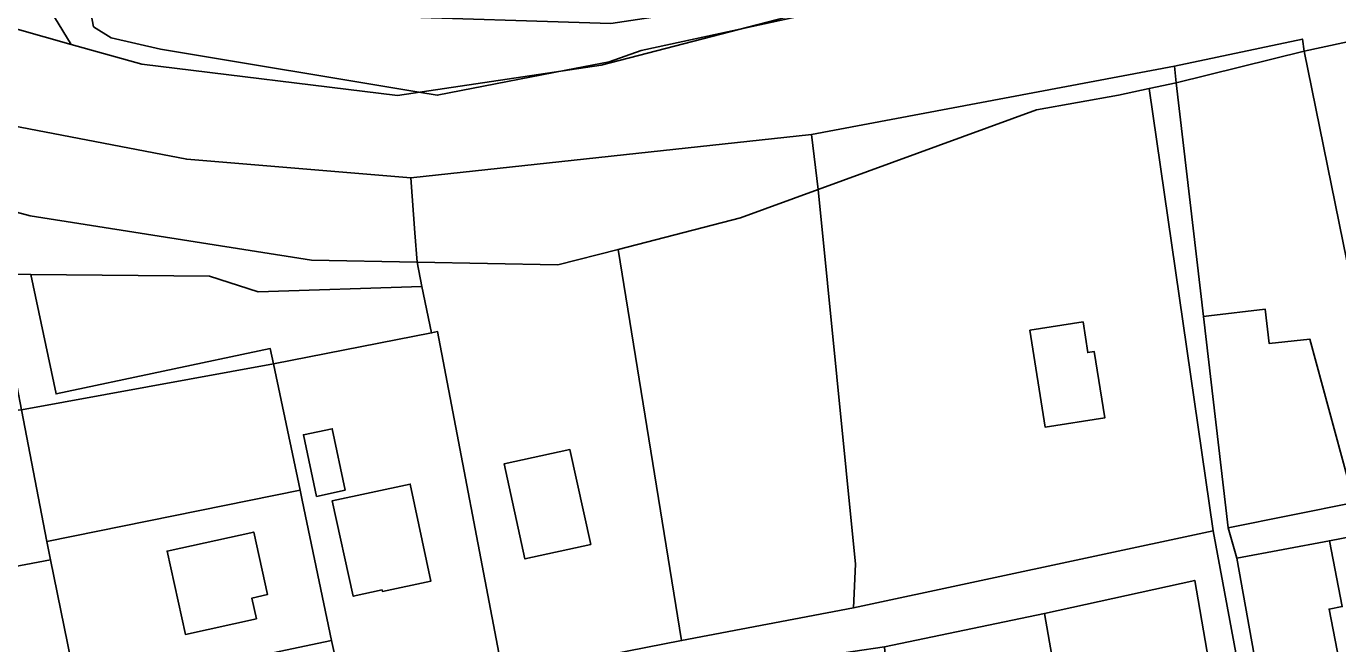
# Model space of a CAD drawing. Extents: x -477304 to -465429, y -1159113 to -1149210.
# Drawn here: x -473975.7 to -473800.3, y -1153960.4 to -1153877.8 of the extents above; entities that cross this region are included whole.
import ezdxf

# ---------------------------------------------------------------- set-up
doc = ezdxf.new("R2010")
doc.units = 0
for name, color, linetype in [('BPEJ_s', 7, 'Continuous'), ('orna_s', 7, 'Continuous'), ('ostatni_s', 7, 'Continuous'), ('PUPFL_s', 7, 'Continuous'), ('trav_porost_s', 7, 'Continuous'), ('voda_s', 7, 'Continuous'), ('zahrada_s', 7, 'Continuous')]:
    doc.layers.add(name, color=color, linetype=linetype)

msp = doc.modelspace()

# ---------------------------------------------------------------- linework, layer by layer
at = {"layer": 'BPEJ_s'}
for points in [[(-473966.69, -1153877.87), (-473964.35, -1153879.36), (-473957.75, -1153880.85), (-473923.19, -1153886.61), (-473920.73, -1153887.02), (-473903.55, -1153883.68), (-473897.75, -1153882.55), (-473893.49, -1153881.06), (-473881.33, -1153878.43), (-473867.96, -1153875.53), (-473862, -1153875.11), (-473850.3, -1153872.13), (-473849.66, -1153871.28), (-473847.53, -1153870.85), (-473846.43, -1153869.56), (-473843.91, -1153866.59), (-473844.32, -1153864.85), (-473846.61, -1153855), (-473835.19, -1153853.83), (-473827.53, -1153851.27), (-473807.1, -1153846.59), (-473801.15, -1153843.83), (-473796.87, -1153843.04)], [(-473867.96, -1153875.53), (-473881.33, -1153878.43), (-473893.49, -1153881.06), (-473897.75, -1153882.55), (-473903.55, -1153883.68), (-473920.73, -1153887.02), (-473923.19, -1153886.61), (-473957.75, -1153880.85), (-473964.35, -1153879.36), (-473966.69, -1153877.87), (-473967.25, -1153875.08)], [(-473967.25, -1153875.08), (-473966.69, -1153877.87)]]:
    msp.add_lwpolyline(points, dxfattribs=at)
at = {"layer": 'orna_s'}
for points in [[(-473994.36, -1153873.21), (-473973.05, -1153874.77), (-473969.67, -1153880.22)], [(-473976.32, -1153929.08), (-473942.63, -1153922.95), (-473939.06, -1153939.83), (-473972.94, -1153946.68)], [(-474016.08, -1153936.62), (-474013.28, -1153935.93), (-474008.92, -1153934.86), (-474004.55, -1153933.78), (-474000.19, -1153932.72), (-473995.82, -1153931.64), (-473991.25, -1153930.52), (-473976.32, -1153929.08), (-473972.94, -1153946.68), (-473972.44, -1153949.16), (-474012.08, -1153956.62)], [(-473972.94, -1153946.68), (-473939.06, -1153939.83), (-473938.78, -1153941.15), (-473934.9, -1153959.93), (-473968.81, -1153967.07), (-473972.44, -1153949.16)], [(-473945.51, -1153954.26), (-473943.44, -1153953.8), (-473945.28, -1153945.43), (-473956.87, -1153947.98), (-473954.42, -1153959.11), (-473944.91, -1153957.02)], [(-473968.81, -1153967.07), (-473968.62, -1153968.03), (-474008.26, -1153976.21), (-474012.08, -1153956.62), (-473972.44, -1153949.16)], [(-473810.98, -1154001.08), (-473830.99, -1154005.36), (-473839.53, -1153956.34), (-473819.47, -1153951.9)]]:
    msp.add_lwpolyline(points, close=True, dxfattribs=at)
at = {"layer": 'ostatni_s'}
for points in [[(-473805.87, -1154001.76), (-473806.5, -1154001.88), (-473816.99, -1153945.28), (-473825.56, -1153886.13), (-473821.95, -1153885.37), (-473818.31, -1153916.59), (-473815.01, -1153944.88), (-473813.84, -1153948.94), (-473808.96, -1153976.03), (-473808.63, -1153977.84), (-473804.37, -1154001.46)], [(-473937.55, -1153909.09), (-473923.44, -1153909.34), (-473922.79, -1153912.59), (-473944.67, -1153913.29), (-473951.18, -1153911.2), (-473975.07, -1153910.99), (-473979.83, -1153910.9), (-473990.75, -1153911.15), (-473991.25, -1153930.52), (-473992.17, -1153923.95), (-473992.31, -1153922.96), (-473993.68, -1153898.18), (-473975.15, -1153903.14)], [(-473809.5, -1153920.24), (-473804.09, -1153919.62), (-473798.13, -1153941.47), (-473815.01, -1153944.88), (-473818.31, -1153916.59), (-473817.6, -1153916.51), (-473810.03, -1153915.64)], [(-473744.27, -1153935), (-473767.16, -1153939.87), (-473780.23, -1153942.47), (-473790.32, -1153944.47), (-473793.85, -1153945.14), (-473801.46, -1153946.59), (-473813.84, -1153948.94), (-473815.01, -1153944.88), (-473798.13, -1153941.47), (-473792.76, -1153940.37), (-473773.42, -1153936.36), (-473767.45, -1153935.02), (-473750.61, -1153931.25), (-473721.88, -1153925.98), (-473723.76, -1153915.77), (-473706.85, -1153928.52), (-473717.04, -1153929.64), (-473721.07, -1153930.43)], [(-473841.51, -1153918.45), (-473834.4, -1153917.34), (-473833.77, -1153921.43), (-473832.89, -1153921.29), (-473831.48, -1153930.15), (-473839.48, -1153931.39)], [(-473942.63, -1153922.95), (-473921.5, -1153918.8), (-473920.7, -1153918.63), (-473911.94, -1153964.61), (-473915.77, -1153965.38), (-473932.94, -1153968.82), (-473934.9, -1153959.93), (-473938.78, -1153941.15), (-473939.06, -1153939.83)], [(-473936.87, -1153940.66), (-473938.63, -1153932.43), (-473934.77, -1153931.61), (-473933.06, -1153939.82)], [(-473938.63, -1153932.43), (-473936.87, -1153940.66), (-473933.06, -1153939.82), (-473934.77, -1153931.61)], [(-473900.2, -1153947.09), (-473909.01, -1153949.03), (-473911.81, -1153936.33), (-473903.01, -1153934.4)], [(-473924.36, -1153939.02), (-473921.59, -1153951.99), (-473928.08, -1153953.38), (-473928.12, -1153953.16), (-473931.97, -1153954.01), (-473934.8, -1153941.27)], [(-473921.59, -1153951.99), (-473924.36, -1153939.02), (-473934.8, -1153941.27), (-473931.97, -1153954.01), (-473928.12, -1153953.16), (-473928.08, -1153953.38)], [(-473798.47, -1153973.99), (-473800.21, -1153965.01), (-473799.72, -1153964.91), (-473800.43, -1153961.28), (-473801.51, -1153955.73), (-473799.74, -1153955.4), (-473801.46, -1153946.59), (-473793.85, -1153945.14), (-473790.32, -1153944.47), (-473787.38, -1153958.75), (-473784.46, -1153972.92), (-473808.63, -1153977.84), (-473808.96, -1153976.03)], [(-473954.42, -1153959.11), (-473956.87, -1153947.98), (-473945.28, -1153945.43), (-473943.44, -1153953.8), (-473945.51, -1153954.26), (-473944.91, -1153957.02)], [(-473810.98, -1154001.08), (-473819.47, -1153951.9), (-473839.53, -1153956.34), (-473860.93, -1153960.79), (-473865.16, -1153961.42), (-473881.2, -1153963.82), (-473900.35, -1153967.83), (-473914.63, -1153971.41), (-473915.77, -1153965.38), (-473911.94, -1153964.61), (-473888.08, -1153959.95), (-473865.09, -1153955.58), (-473816.99, -1153945.28), (-473806.5, -1154001.88), (-473811.62, -1154002.91)], [(-473934.9, -1153959.93), (-473932.94, -1153968.82), (-473915.77, -1153965.38), (-473914.63, -1153971.41), (-473933.06, -1153976.04), (-473965.58, -1153982.7), (-473968.62, -1153968.03), (-473968.81, -1153967.07)]]:
    msp.add_lwpolyline(points, close=True, dxfattribs=at)
at = {"layer": 'PUPFL_s'}
msp.add_lwpolyline([(-473898.84, -1153882.98), (-473926.07, -1153887.04), (-473960.25, -1153882.89), (-473969.67, -1153880.22), (-473973.05, -1153874.77), (-473959.66, -1153875.49), (-473897.54, -1153877.44), (-473849.63, -1153870.19)], close=True, dxfattribs=at)
at = {"layer": 'trav_porost_s'}
for points in [[(-473864.84, -1153949.72), (-473869.82, -1153899.62), (-473840.62, -1153888.98), (-473829.66, -1153887.01), (-473825.56, -1153886.13), (-473816.99, -1153945.28), (-473865.09, -1153955.58)], [(-473896.57, -1153907.65), (-473880.2, -1153903.41), (-473869.82, -1153899.62), (-473864.84, -1153949.72), (-473865.09, -1153955.58), (-473888.08, -1153959.95)], [(-473904.64, -1153909.68), (-473896.57, -1153907.65), (-473888.08, -1153959.95), (-473911.94, -1153964.61), (-473920.7, -1153918.63), (-473921.5, -1153918.8), (-473922.79, -1153912.59), (-473923.44, -1153909.34)], [(-473975.07, -1153910.99), (-473971.7, -1153926.95), (-473943.06, -1153920.9), (-473942.63, -1153922.95), (-473976.32, -1153929.08), (-473979.83, -1153910.9)], [(-473943.06, -1153920.9), (-473971.7, -1153926.95), (-473975.07, -1153910.99), (-473951.18, -1153911.2), (-473944.67, -1153913.29), (-473922.79, -1153912.59), (-473921.5, -1153918.8), (-473942.63, -1153922.95)], [(-473834.4, -1153917.34), (-473841.51, -1153918.45), (-473839.48, -1153931.39), (-473831.48, -1153930.15), (-473832.89, -1153921.29), (-473833.77, -1153921.43)], [(-473900.2, -1153947.09), (-473903.01, -1153934.4), (-473911.81, -1153936.33), (-473909.01, -1153949.03)], [(-473857.34, -1154011), (-473860.93, -1153960.79), (-473839.53, -1153956.34), (-473830.99, -1154005.36)]]:
    msp.add_lwpolyline(points, close=True, dxfattribs=at)
at = {"layer": 'voda_s'}
for points in [[(-474303.54, -1153897.14), (-474290.58, -1153895.88), (-474227.94, -1153885.74), (-474202.37, -1153879.94), (-474165.39, -1153867.04), (-474084.14, -1153854.43), (-474075.98, -1153856.54), (-474082.42, -1153862.08), (-474032.41, -1153869.61), (-474028.31, -1153870.23), (-474021.95, -1153871.19), (-473994.36, -1153873.21), (-473969.67, -1153880.22), (-473960.25, -1153882.89), (-473926.07, -1153887.04), (-473898.84, -1153882.98), (-473849.63, -1153870.19), (-473788.82, -1153858.15)], [(-473790.98, -1153878.15), (-473804.82, -1153881.15), (-473805.07, -1153879.52), (-473822.18, -1153883.15)], [(-473822.18, -1153883.15), (-473870.69, -1153892.26), (-473924.26, -1153898.05), (-473954.23, -1153895.59), (-474002.08, -1153886.41), (-474029.19, -1153884.99), (-474033.25, -1153884.67), (-474070.79, -1153881.76), (-474111.86, -1153880.56), (-474124.8, -1153881.9), (-474137.52, -1153883.22), (-474158.45, -1153886.88), (-474226.83, -1153901.64), (-474299.74, -1153913.67), (-474358.78, -1153912.41)]]:
    msp.add_lwpolyline(points, dxfattribs=at)
for points in [[(-473804.82, -1153881.15), (-473821.95, -1153885.37), (-473822.18, -1153883.15), (-473805.07, -1153879.52)], [(-473829.66, -1153887.01), (-473840.62, -1153888.98), (-473869.82, -1153899.62), (-473870.69, -1153892.26), (-473822.18, -1153883.15), (-473821.95, -1153885.37), (-473825.56, -1153886.13)], [(-473975.15, -1153903.14), (-473993.68, -1153898.18), (-474001.25, -1153896.15), (-474025.83, -1153891.99), (-474029.56, -1153891.23), (-474029.19, -1153884.99), (-474002.08, -1153886.41), (-473954.23, -1153895.59), (-473924.26, -1153898.05), (-473923.72, -1153905.44), (-473923.44, -1153909.34), (-473937.55, -1153909.09)], [(-473904.64, -1153909.68), (-473923.44, -1153909.34), (-473923.72, -1153905.44), (-473924.26, -1153898.05), (-473870.69, -1153892.26), (-473869.82, -1153899.62), (-473880.2, -1153903.41), (-473896.57, -1153907.65)]]:
    msp.add_lwpolyline(points, close=True, dxfattribs=at)
at = {"layer": 'zahrada_s'}
for points in [[(-473790.98, -1153878.15), (-473785.03, -1153879.61), (-473778.22, -1153912.96), (-473790.64, -1153915.35), (-473794.16, -1153916.1), (-473797.56, -1153916.82), (-473804.82, -1153881.15)], [(-473810.03, -1153915.64), (-473817.6, -1153916.51), (-473818.31, -1153916.59), (-473821.95, -1153885.37), (-473804.82, -1153881.15), (-473797.56, -1153916.82), (-473792.76, -1153940.37), (-473798.13, -1153941.47), (-473804.09, -1153919.62), (-473809.5, -1153920.24)], [(-473799.72, -1153964.91), (-473800.21, -1153965.01), (-473798.47, -1153973.99), (-473808.96, -1153976.03), (-473813.84, -1153948.94), (-473801.46, -1153946.59), (-473799.74, -1153955.4), (-473801.51, -1153955.73), (-473800.43, -1153961.28)]]:
    msp.add_lwpolyline(points, close=True, dxfattribs=at)

doc.saveas('drawing.dxf')
